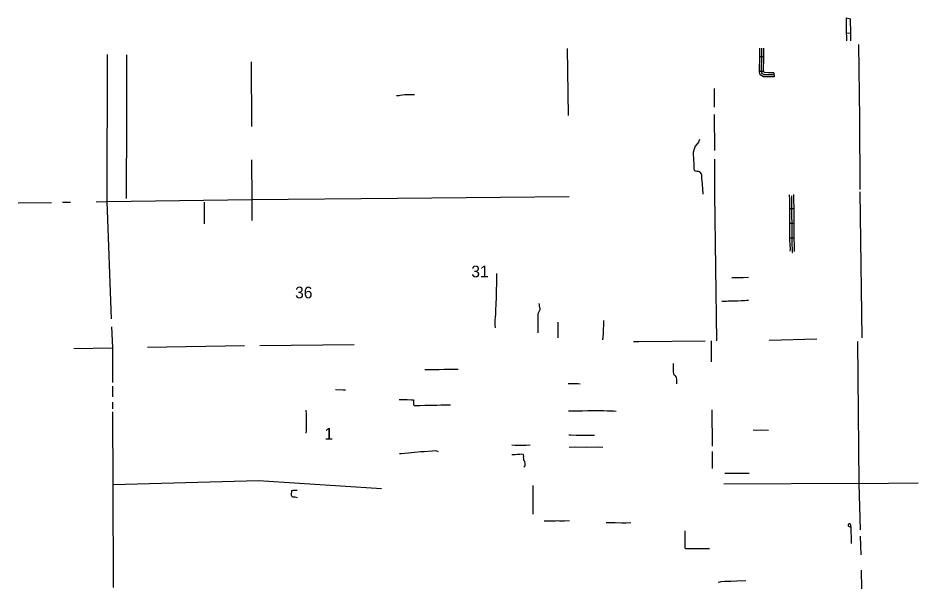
# Model space of a CAD drawing. Extents: x 1127717 to 1741049, y 2026793 to 2244711.
# Drawn here: x 1482757 to 1515439, y 2207146 to 2227873 of the extents above; entities that cross this region are included whole.
import ezdxf

# ---------------------------------------------------------------- set-up
doc = ezdxf.new("R2010")
doc.units = 0
for name, color, linetype in [('32', 7, 'Continuous'), ('4', 7, 'Continuous'), ('5', 7, 'Continuous')]:
    doc.layers.add(name, color=color, linetype=linetype)

msp = doc.modelspace()

# ---------------------------------------------------------------- linework, layer by layer
at = {"layer": '32'}
for p, q in [((1512836, 2227873), (1512982, 2227840)), ((1512836, 2227327), (1512986, 2227331)), ((1509842, 2226465), (1509692, 2226462)), ((1509833, 2225935), (1509683, 2225935)), ((1510209, 2225886), (1510216, 2225736)), ((1510936, 2220941), (1510786, 2220940)), ((1510938, 2220413), (1510788, 2220412)), ((1510940, 2219885), (1510790, 2219884))]:
    msp.add_line(p, q, dxfattribs=at)
for points in [[(1512836, 2227873), (1512828, 2227840), (1512827, 2227788), (1512830, 2227668), (1512833, 2227471), (1512836, 2227327)], [(1512982, 2227840), (1512978, 2227821), (1512977, 2227787), (1512980, 2227671), (1512982, 2227474), (1512986, 2227331)], [(1512836, 2227327), (1512838, 2227203), (1512842, 2227041)], [(1512986, 2227331), (1512988, 2227206), (1512992, 2227042)], [(1509692, 2226462), (1509690, 2226551), (1509694, 2226776)], [(1510213, 2225811), (1510137, 2225808), (1510010, 2225808), (1509880, 2225815), (1509844, 2225811), (1509815, 2225829), (1509794, 2225851), (1509769, 2225883), (1509758, 2225923), (1509758, 2225977), (1509758, 2226096), (1509758, 2226165), (1509765, 2226252), (1509769, 2226367), (1509765, 2226551), (1509769, 2226774)], [(1509842, 2226465), (1509840, 2226551), (1509844, 2226773)], [(1486697, 2226540), (1486691, 2224255), (1486686, 2221315)], [(1509683, 2225935), (1509683, 2225977), (1509683, 2226096), (1509683, 2226168), (1509690, 2226256), (1509694, 2226368), (1509692, 2226462)], [(1509833, 2225935), (1509833, 2225977), (1509833, 2226096), (1509833, 2226162), (1509840, 2226247), (1509844, 2226367), (1509842, 2226465)], [(1510216, 2225736), (1510139, 2225733), (1510008, 2225733), (1509882, 2225740), (1509826, 2225734), (1509768, 2225770), (1509737, 2225801), (1509700, 2225849), (1509683, 2225913), (1509683, 2225935)], [(1510209, 2225886), (1510135, 2225883), (1510012, 2225883), (1509879, 2225890), (1509862, 2225888), (1509850, 2225901), (1509837, 2225918), (1509833, 2225933), (1509833, 2225935)], [(1497159, 2225086), (1496966, 2225081), (1496805, 2225079), (1496718, 2225072), (1496625, 2225056), (1496580, 2225048), (1496502, 2225051)], [(1507506, 2223467), (1507472, 2223365), (1507423, 2223309), (1507351, 2223217), (1507302, 2223079), (1507276, 2222994), (1507273, 2222936), (1507283, 2222749), (1507297, 2222543), (1507297, 2222400), (1507305, 2222354), (1507322, 2222335), (1507353, 2222321), (1507402, 2222313), (1507452, 2222308), (1507489, 2222296), (1507518, 2222272), (1507559, 2222219), (1507571, 2222185), (1507573, 2222136), (1507581, 2222054), (1507590, 2221945), (1507598, 2221843), (1507612, 2221664), (1507627, 2221504), (1507629, 2221480)], [(1510786, 2220940), (1510784, 2221285), (1510777, 2221459)], [(1510874, 2219357), (1510876, 2219362), (1510879, 2219478), (1510874, 2219645), (1510865, 2219815), (1510859, 2221286), (1510854, 2221417)], [(1510936, 2220941), (1510934, 2221288), (1510927, 2221460)], [(1489513, 2221193), (1489513, 2220999), (1489513, 2220642), (1489513, 2220401)], [(1510788, 2220412), (1510786, 2220940)], [(1510938, 2220413), (1510936, 2220941)], [(1510790, 2219884), (1510788, 2220412)], [(1510940, 2219885), (1510938, 2220413)], [(1510802, 2219408), (1510804, 2219478), (1510799, 2219642), (1510790, 2219813), (1510790, 2219884)], [(1510952, 2219395), (1510954, 2219478), (1510949, 2219648), (1510940, 2219817), (1510940, 2219885)], [(1500092, 2216622), (1500086, 2216723), (1500086, 2216886), (1500094, 2217007), (1500107, 2217117), (1500109, 2217188), (1500111, 2217308), (1500121, 2217454), (1500126, 2217553), (1500127, 2217669), (1500130, 2217880), (1500135, 2218036), (1500141, 2218170), (1500141, 2218309), (1500147, 2218441), (1500148, 2218573), (1500148, 2218601)], [(1509279, 2218448), (1509094, 2218445), (1508914, 2218442), (1508679, 2218437)], [(1501651, 2216445), (1501651, 2216477), (1501646, 2216646), (1501644, 2216813), (1501642, 2216988), (1501642, 2217106), (1501648, 2217143), (1501666, 2217189), (1501713, 2217297), (1501713, 2217330), (1501710, 2217365), (1501699, 2217416), (1501690, 2217463), (1501685, 2217507)], [(1509286, 2217614), (1509223, 2217614), (1509153, 2217609), (1509023, 2217601), (1508893, 2217598), (1508806, 2217598), (1508637, 2217594), (1508550, 2217590), (1508483, 2217586), (1508402, 2217581), (1508314, 2217579)], [(1502376, 2216257), (1502376, 2216428), (1502376, 2216540), (1502373, 2216650), (1502373, 2216698), (1502369, 2216829)], [(1504024, 2216896), (1504020, 2216727), (1504011, 2216581), (1504004, 2216457), (1503991, 2216255), (1503984, 2216211), (1503982, 2216194)], [(1506548, 2215333), (1506549, 2215164), (1506553, 2215013), (1506556, 2214970), (1506564, 2214952), (1506574, 2214930), (1506607, 2214896), (1506641, 2214853), (1506652, 2214835), (1506656, 2214818), (1506663, 2214746), (1506668, 2214673), (1506668, 2214588)], [(1498738, 2215116), (1498633, 2215115), (1498420, 2215109), (1498228, 2215111), (1498046, 2215104), (1497879, 2215105), (1497673, 2215102), (1497578, 2215098), (1497527, 2215102)], [(1503169, 2214586), (1503092, 2214592), (1502954, 2214597), (1502839, 2214597), (1502761, 2214595), (1502735, 2214594)], [(1494652, 2214363), (1494559, 2214365), (1494291, 2214375)], [(1496601, 2214025), (1496720, 2214024), (1496884, 2214026), (1497048, 2214016), (1497104, 2214012), (1497117, 2214007), (1497121, 2214000), (1497123, 2213989), (1497123, 2213928), (1497124, 2213840), (1497130, 2213823), (1497144, 2213812), (1497167, 2213806), (1497214, 2213806), (1497352, 2213809), (1497526, 2213813), (1497696, 2213816), (1497970, 2213820), (1498110, 2213826), (1498432, 2213833), (1498465, 2213833)], [(1493213, 2213641), (1493219, 2213495), (1493220, 2213208), (1493216, 2212898), (1493214, 2212808), (1493212, 2212798)], [(1504474, 2213591), (1504377, 2213596), (1504278, 2213604), (1504153, 2213605), (1504021, 2213609), (1503885, 2213612), (1503756, 2213615), (1503609, 2213618), (1503554, 2213615), (1503448, 2213610), (1503260, 2213605), (1503091, 2213604), (1502924, 2213601), (1502809, 2213599), (1502743, 2213602)], [(1510011, 2212899), (1509729, 2212906), (1509564, 2212902), (1509450, 2212909)], [(1503695, 2212716), (1503406, 2212717), (1503276, 2212717), (1503021, 2212721), (1502818, 2212725), (1502757, 2212725)], [(1501359, 2212363), (1501215, 2212358), (1501089, 2212360), (1500913, 2212357), (1500809, 2212357), (1500687, 2212363)], [(1502766, 2212300), (1503000, 2212303), (1503404, 2212296), (1503839, 2212306), (1503996, 2212296)], [(1498022, 2212127), (1497960, 2212151), (1497922, 2212157), (1497807, 2212150), (1497506, 2212123), (1497387, 2212121), (1497149, 2212101), (1496934, 2212078), (1496667, 2212055), (1496609, 2212053)], [(1501141, 2211567), (1501166, 2211605), (1501171, 2211633), (1501172, 2211715), (1501167, 2211765), (1501163, 2211782), (1501141, 2211799), (1501131, 2211814), (1501127, 2211835), (1501121, 2211883), (1501119, 2211926), (1501121, 2211962), (1501119, 2212019), (1501094, 2212034), (1501076, 2212033), (1501051, 2212034), (1500985, 2212031), (1500894, 2212026), (1500807, 2212021), (1500694, 2212020)], [(1508419, 2211345), (1508667, 2211345), (1508970, 2211348), (1509145, 2211348), (1509310, 2211348)], [(1492692, 2210703), (1492681, 2210569), (1492681, 2210548), (1492690, 2210523), (1492707, 2210506), (1492730, 2210497), (1492761, 2210497), (1492805, 2210490), (1492899, 2210471)], [(1492692, 2210703), (1492697, 2210718), (1492714, 2210725), (1492751, 2210729), (1492855, 2210732), (1492899, 2210732)], [(1501446, 2210906), (1501446, 2210716), (1501449, 2210446), (1501452, 2210224), (1501452, 2209981), (1501455, 2209859)], [(1502789, 2209615), (1502603, 2209612), (1502421, 2209612), (1502360, 2209615), (1502278, 2209612), (1502146, 2209612), (1501862, 2209609)], [(1504117, 2209563), (1504445, 2209557), (1504682, 2209552), (1504838, 2209552), (1505010, 2209554)], [(1513025, 2208797), (1513023, 2208951), (1513014, 2209290), (1513008, 2209381), (1513002, 2209446), (1512991, 2209486), (1512977, 2209505), (1512965, 2209510), (1512939, 2209510), (1512917, 2209498), (1512906, 2209480), (1512903, 2209465), (1512908, 2209444), (1512920, 2209425), (1512945, 2209410), (1512972, 2209401), (1512991, 2209395), (1513006, 2209381)], [(1507871, 2208607), (1507375, 2208600), (1507098, 2208601), (1507016, 2208604), (1506998, 2208615), (1506989, 2208628), (1506989, 2208645), (1506986, 2208801), (1506985, 2209258)], [(1509183, 2207436), (1508864, 2207427), (1508645, 2207420), (1508424, 2207415), (1508278, 2207405), (1508239, 2207398), (1508183, 2207378)]]:
    msp.add_lwpolyline(points, dxfattribs=at)
at = {"layer": '4'}
for points in [[(1510036, 2216181), (1511769, 2216222)], [(1484780, 2215874), (1486180, 2215896)], [(1487464, 2215918), (1490978, 2215979)], [(1491536, 2215988), (1494965, 2216020)], [(1505108, 2216135), (1505306, 2216135), (1507710, 2216154)]]:
    msp.add_lwpolyline(points, dxfattribs=at)
at = {"layer": '5'}
for points in [[(1502694, 2226768), (1502730, 2224330)], [(1513280, 2226916), (1513311, 2224228), (1513321, 2221649)], [(1485996, 2221208), (1486012, 2226544)], [(1491220, 2226284), (1491232, 2223938)], [(1508038, 2225311), (1508040, 2224631)], [(1508040, 2224375), (1508044, 2223067)], [(1491238, 2222726), (1491246, 2221279)], [(1508045, 2222745), (1508049, 2221473)], [(1508049, 2221473), (1508117, 2216156)], [(1513322, 2221557), (1513396, 2216259)], [(1482757, 2221160), (1483972, 2221178)], [(1484373, 2221184), (1484658, 2221188)], [(1485595, 2221202), (1485996, 2221208)], [(1485996, 2221208), (1491246, 2221279)], [(1486158, 2216951), (1485996, 2221208)], [(1491246, 2221279), (1496534, 2221337)], [(1491246, 2221279), (1491252, 2220524)], [(1496534, 2221337), (1502773, 2221394)], [(1486198, 2215897), (1486168, 2216667)], [(1486202, 2214636), (1486198, 2215897)], [(1507945, 2215394), (1507938, 2216155)], [(1513238, 2216126), (1513296, 2210977)], [(1486204, 2214127), (1486202, 2214507)], [(1486205, 2213682), (1486204, 2213931)], [(1486215, 2210931), (1486206, 2213575)], [(1507971, 2212335), (1507960, 2213644)], [(1507978, 2211523), (1507973, 2212133)], [(1491490, 2211077), (1486215, 2210931)], [(1495959, 2210779), (1491490, 2211077)], [(1513296, 2210977), (1508383, 2210953)], [(1513296, 2210977), (1515439, 2210997)], [(1513296, 2210977), (1513336, 2209296)], [(1486226, 2207197), (1486215, 2210931)], [(1513342, 2209064), (1513358, 2208385)], [(1513371, 2207835), (1513388, 2207146)]]:
    msp.add_lwpolyline(points, dxfattribs=at)

# ---------------------------------------------------------------- texts
for s, height, p in [('31', 422.4, (1499218, 2218460)), ('36', 422.4, (1492820, 2217697)), ('1', 422, (1493890, 2212571))]:
    msp.add_text(s, height=height, dxfattribs=at).set_placement(p)

doc.saveas('drawing.dxf')
